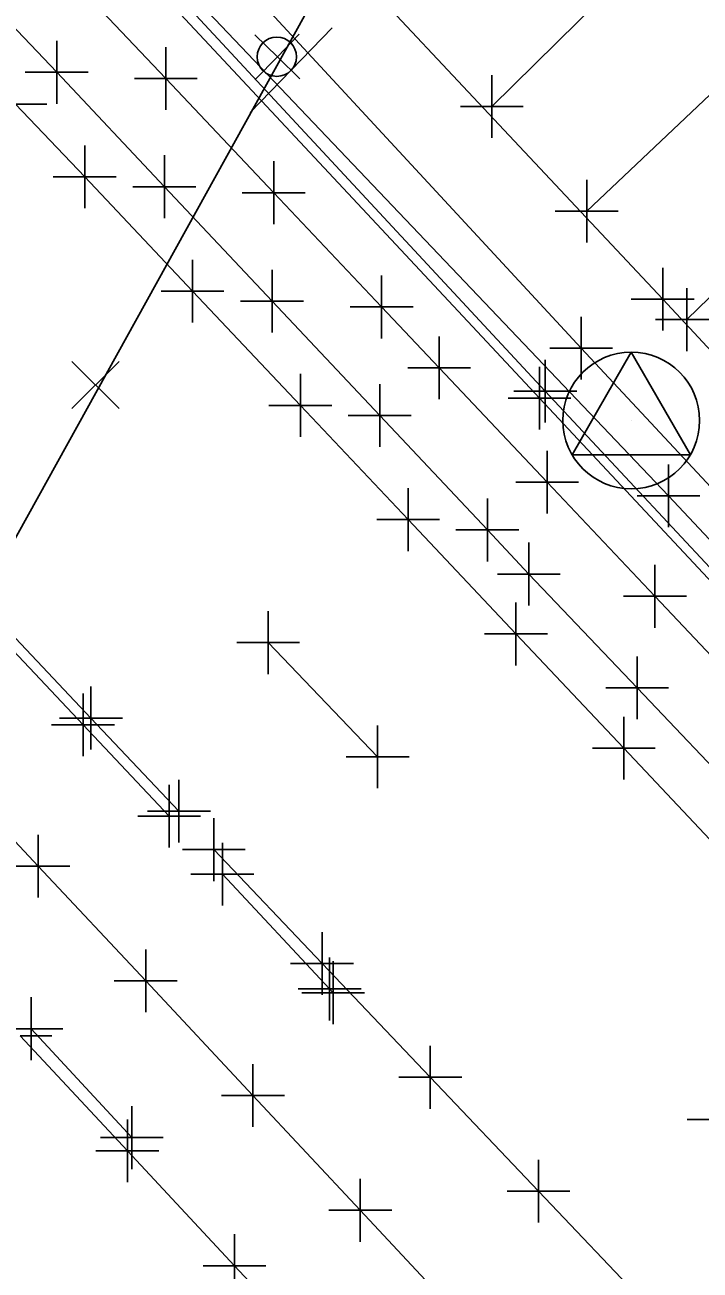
# Model space of a CAD drawing. Extents: x 0 to 1944463, y 0 to 420651.
# Drawn here: x 1943436.5 to 1943479.5, y 417193.2 to 417272.5 of the extents above; entities that cross this region are included whole.
import ezdxf

# ---------------------------------------------------------------- set-up
doc = ezdxf.new("R2010")
doc.units = 0
for name, color, linetype in [('SUR - DTM - Breaklines', 7, 'Continuous'), ('SUR - DTM - Breaklines - Points - Locators', 7, 'Continuous'), ('SUR - PROPERTY - Property Lines', 7, 'Continuous'), ('SUR - TR-CTRL - Pavement Marking', 7, 'Continuous'), ('SUR - TR-CTRL - Pavement Marking - Points - Locators', 7, 'Continuous'), ('SUR - TR-CTRL - Signs and Devices', 7, 'Continuous'), ('SUR - TR-CTRL - Signs and Devices - Points - Locators', 7, 'Continuous'), ('SUR - TRAN - Features', 7, 'Continuous'), ('SUR - TRAN - Features - Points - Locators', 7, 'Continuous'), ('SUR - TRAN - Roads', 7, 'Continuous'), ('SUR - UTL - Low Wire Crossings', 7, 'Continuous'), ('SUR - UTL - Overhead Wire Crossings', 7, 'Continuous'), ('SUR - UTL - Water', 7, 'Continuous'), ('SUR - UTL - Water - Points - Locators', 7, 'Continuous'), ('TopoDOT_Transients', 7, 'Continuous')]:
    doc.layers.add(name, color=color, linetype=linetype)

msp = doc.modelspace()

# ---------------------------------------------------------------- linework, layer by layer
at = {"layer": 'SUR - DTM - Breaklines'}
for points in [[(1943599.21, 417115.356), (1943596.214, 417115.029), (1943594.904, 417115.359), (1943561.466, 417150.871), (1943532.76, 417181.586), (1943504.67, 417211.657), (1943469.657, 417249.17), (1943442.436, 417278.506), (1943441.49, 417280.1), (1943441.554, 417281.808), (1943442.664, 417283.409)], [(1943396.417, 417262.757), (1943403.247, 417255.453), (1943410.077, 417248.149), (1943416.908, 417240.845), (1943423.738, 417233.541), (1943430.568, 417226.237), (1943437.398, 417218.933), (1943444.229, 417211.629), (1943451.059, 417204.325), (1943457.889, 417197.022), (1943464.719, 417189.718), (1943471.55, 417182.414), (1943478.38, 417175.11), (1943485.21, 417167.806), (1943492.04, 417160.502), (1943498.871, 417153.198), (1943505.701, 417145.894), (1943512.531, 417138.59), (1943519.361, 417131.286), (1943526.192, 417123.982), (1943533.022, 417116.678), (1943539.852, 417109.374), (1943546.682, 417102.07)]]:
    msp.add_lwpolyline(points, dxfattribs=at)
at = {"layer": 'SUR - DTM - Breaklines - Points - Locators'}
for p, q in [((1943469.657, 417249.17), (1943469.657, 417251.17)), ((1943469.657, 417249.17), (1943467.657, 417249.17)), ((1943469.657, 417249.17), (1943471.657, 417249.17)), ((1943469.657, 417249.17), (1943469.657, 417247.17)), ((1943437.398, 417218.933), (1943437.398, 417220.933)), ((1943437.398, 417218.933), (1943435.398, 417218.933)), ((1943437.398, 417218.933), (1943439.398, 417218.933)), ((1943437.398, 417218.933), (1943437.398, 417216.933)), ((1943444.229, 417211.629), (1943444.229, 417213.629)), ((1943444.229, 417211.629), (1943442.229, 417211.629)), ((1943444.229, 417211.629), (1943446.229, 417211.629)), ((1943444.229, 417211.629), (1943444.229, 417209.629)), ((1943451.059, 417204.325), (1943451.059, 417206.325)), ((1943451.059, 417204.325), (1943449.059, 417204.325)), ((1943451.059, 417204.325), (1943453.059, 417204.325)), ((1943451.059, 417204.325), (1943451.059, 417202.325)), ((1943457.889, 417197.022), (1943457.889, 417199.022)), ((1943457.889, 417197.022), (1943455.889, 417197.022)), ((1943457.889, 417197.022), (1943459.889, 417197.022)), ((1943457.889, 417197.022), (1943457.889, 417195.022))]:
    msp.add_line(p, q, dxfattribs=at)
at = {"layer": 'SUR - PROPERTY - Property Lines'}
for p, q in [((1943445.511, 417269.076), (1943445.511, 417271.076)), ((1943445.511, 417269.076), (1943443.511, 417269.076)), ((1943445.511, 417269.076), (1943447.511, 417269.076)), ((1943445.511, 417269.076), (1943445.511, 417267.076)), ((1943452.377, 417261.805), (1943452.377, 417263.805)), ((1943452.377, 417261.805), (1943450.377, 417261.805)), ((1943452.377, 417261.805), (1943454.377, 417261.805)), ((1943452.377, 417261.805), (1943452.377, 417259.805)), ((1943459.243, 417254.535), (1943459.243, 417256.535)), ((1943459.243, 417254.535), (1943457.243, 417254.535)), ((1943459.243, 417254.535), (1943461.243, 417254.535)), ((1943459.243, 417254.535), (1943459.243, 417252.535)), ((1943462.909, 417250.653), (1943462.909, 417252.653)), ((1943462.909, 417250.653), (1943460.909, 417250.653)), ((1943462.909, 417250.653), (1943464.909, 417250.653)), ((1943462.909, 417250.653), (1943462.909, 417248.653)), ((1943469.775, 417243.383), (1943469.775, 417245.383)), ((1943469.775, 417243.383), (1943467.775, 417243.383)), ((1943469.775, 417243.383), (1943471.775, 417243.383)), ((1943469.775, 417243.383), (1943469.775, 417241.383)), ((1943476.641, 417236.112), (1943476.641, 417238.112)), ((1943476.641, 417236.112), (1943474.641, 417236.112)), ((1943476.641, 417236.112), (1943478.641, 417236.112)), ((1943476.641, 417236.112), (1943476.641, 417234.112))]:
    msp.add_line(p, q, dxfattribs=at)
at = {"layer": 'SUR - TR-CTRL - Pavement Marking'}
for points in [[(1943408.356, 417296.405), (1943415.254, 417289.165), (1943422.151, 417281.924), (1943429.049, 417274.684), (1943435.946, 417267.443), (1943440.353, 417262.818), (1943447.213, 417255.543), (1943454.074, 417248.267), (1943460.934, 417240.992), (1943467.795, 417233.716), (1943474.656, 417226.441), (1943481.516, 417219.165), (1943488.377, 417211.89), (1943495.237, 417204.615), (1943502.098, 417197.339), (1943507.914, 417191.171)], [(1943466.256, 417267.293), (1943477.277, 417278.164)], [(1943483.672, 417271.389), (1943472.295, 417260.635)], [(1943478.675, 417253.728), (1943489.908, 417264.642)], [(1943419.666, 417249.766), (1943426.525, 417242.489), (1943433.384, 417235.211), (1943440.243, 417227.934), (1943445.727, 417222.115)], [(1943420.138, 417250.163), (1943427.007, 417242.896), (1943433.877, 417235.629), (1943440.746, 417228.362), (1943446.35, 417222.434)], [(1943452.024, 417233.163), (1943458.988, 417225.897)], [(1943448.564, 417219.985), (1943455.453, 417212.736), (1943462.342, 417205.487), (1943469.231, 417198.239), (1943476.12, 417190.99), (1943483.009, 417183.741), (1943486.746, 417179.808), (1943493.552, 417172.482), (1943500.359, 417165.155), (1943507.165, 417157.829), (1943513.971, 417150.503), (1943520.777, 417143.176), (1943527.583, 417135.85), (1943534.39, 417128.524), (1943541.196, 417121.197), (1943543.677, 417118.527), (1943550.497, 417111.213), (1943557.317, 417103.9)], [(1943449.113, 417218.422), (1943455.938, 417211.114), (1943456.16, 417210.876)], [(1943436.953, 417208.583), (1943443.353, 417201.646)], [(1943436.25, 417208.127), (1943443.068, 417200.812), (1943449.886, 417193.496), (1943456.704, 417186.181), (1943463.522, 417178.865), (1943470.34, 417171.55), (1943476.872, 417164.541), (1943483.69, 417157.225), (1943490.508, 417149.91), (1943497.326, 417142.594), (1943504.144, 417135.279), (1943510.962, 417127.963), (1943517.78, 417120.648), (1943524.598, 417113.332), (1943531.416, 417106.017)]]:
    msp.add_lwpolyline(points, dxfattribs=at)
at = {"layer": 'SUR - TR-CTRL - Pavement Marking - Points - Locators'}
for p, q in [((1943466.256, 417267.293), (1943466.256, 417269.293)), ((1943435.946, 417267.443), (1943437.946, 417267.443)), ((1943466.256, 417267.293), (1943464.256, 417267.293)), ((1943466.256, 417267.293), (1943468.256, 417267.293)), ((1943466.256, 417267.293), (1943466.256, 417265.293)), ((1943440.353, 417262.818), (1943440.353, 417264.818)), ((1943440.353, 417262.818), (1943438.353, 417262.818)), ((1943440.353, 417262.818), (1943442.353, 417262.818)), ((1943440.353, 417262.818), (1943440.353, 417260.818)), ((1943472.295, 417260.635), (1943472.295, 417262.635)), ((1943472.295, 417260.635), (1943470.295, 417260.635)), ((1943472.295, 417260.635), (1943474.295, 417260.635)), ((1943472.295, 417260.635), (1943472.295, 417258.635)), ((1943447.213, 417255.543), (1943447.213, 417257.543)), ((1943447.213, 417255.543), (1943445.213, 417255.543)), ((1943447.213, 417255.543), (1943449.213, 417255.543)), ((1943447.213, 417255.543), (1943447.213, 417253.543)), ((1943478.675, 417253.728), (1943478.675, 417255.728)), ((1943478.675, 417253.728), (1943476.675, 417253.728)), ((1943478.675, 417253.728), (1943480.675, 417253.728)), ((1943478.675, 417253.728), (1943478.675, 417251.728)), ((1943454.074, 417248.267), (1943454.074, 417250.267)), ((1943454.074, 417248.267), (1943452.074, 417248.267)), ((1943454.074, 417248.267), (1943456.074, 417248.267)), ((1943454.074, 417248.267), (1943454.074, 417246.267)), ((1943460.934, 417240.992), (1943460.934, 417242.992)), ((1943460.934, 417240.992), (1943458.934, 417240.992)), ((1943460.934, 417240.992), (1943462.934, 417240.992)), ((1943460.934, 417240.992), (1943460.934, 417238.992)), ((1943467.795, 417233.716), (1943467.795, 417235.716)), ((1943452.024, 417233.163), (1943452.024, 417235.163)), ((1943452.024, 417233.163), (1943450.024, 417233.163)), ((1943452.024, 417233.163), (1943454.024, 417233.163)), ((1943452.024, 417233.163), (1943452.024, 417231.163)), ((1943467.795, 417233.716), (1943465.795, 417233.716)), ((1943467.795, 417233.716), (1943469.795, 417233.716)), ((1943467.795, 417233.716), (1943467.795, 417231.716)), ((1943440.243, 417227.934), (1943440.243, 417229.934)), ((1943440.746, 417228.362), (1943440.746, 417230.362)), ((1943440.746, 417228.362), (1943438.746, 417228.362)), ((1943440.746, 417228.362), (1943442.746, 417228.362)), ((1943440.746, 417228.362), (1943440.746, 417226.362)), ((1943474.656, 417226.441), (1943474.656, 417228.441)), ((1943440.243, 417227.934), (1943438.243, 417227.934)), ((1943440.243, 417227.934), (1943442.243, 417227.934)), ((1943440.243, 417227.934), (1943440.243, 417225.934)), ((1943458.988, 417225.897), (1943458.988, 417227.897)), ((1943458.988, 417225.897), (1943456.988, 417225.897)), ((1943458.988, 417225.897), (1943460.988, 417225.897)), ((1943458.988, 417225.897), (1943458.988, 417223.897)), ((1943474.656, 417226.441), (1943472.656, 417226.441)), ((1943474.656, 417226.441), (1943476.656, 417226.441)), ((1943474.656, 417226.441), (1943474.656, 417224.441)), ((1943446.35, 417222.434), (1943446.35, 417224.434)), ((1943445.727, 417222.115), (1943445.727, 417224.115)), ((1943445.727, 417222.115), (1943443.727, 417222.115)), ((1943446.35, 417222.434), (1943444.35, 417222.434)), ((1943445.727, 417222.115), (1943447.727, 417222.115)), ((1943445.727, 417222.115), (1943445.727, 417220.115)), ((1943446.35, 417222.434), (1943448.35, 417222.434)), ((1943446.35, 417222.434), (1943446.35, 417220.434)), ((1943448.564, 417219.985), (1943448.564, 417221.985)), ((1943449.113, 417218.422), (1943449.113, 417220.422)), ((1943448.564, 417219.985), (1943446.564, 417219.985)), ((1943448.564, 417219.985), (1943450.564, 417219.985)), ((1943448.564, 417219.985), (1943448.564, 417217.985)), ((1943449.113, 417218.422), (1943447.113, 417218.422)), ((1943449.113, 417218.422), (1943451.113, 417218.422)), ((1943449.113, 417218.422), (1943449.113, 417216.422)), ((1943455.453, 417212.736), (1943455.453, 417214.736)), ((1943455.453, 417212.736), (1943453.453, 417212.736)), ((1943455.453, 417212.736), (1943457.453, 417212.736)), ((1943455.453, 417212.736), (1943455.453, 417210.736)), ((1943455.938, 417211.114), (1943455.938, 417213.114)), ((1943456.16, 417210.876), (1943456.16, 417212.876)), ((1943455.938, 417211.114), (1943453.938, 417211.114)), ((1943456.16, 417210.876), (1943454.16, 417210.876)), ((1943455.938, 417211.114), (1943457.938, 417211.114)), ((1943455.938, 417211.114), (1943455.938, 417209.114)), ((1943456.16, 417210.876), (1943458.16, 417210.876)), ((1943456.16, 417210.876), (1943456.16, 417208.876)), ((1943436.953, 417208.583), (1943436.953, 417210.583)), ((1943436.953, 417208.583), (1943434.953, 417208.583)), ((1943436.953, 417208.583), (1943438.953, 417208.583)), ((1943436.953, 417208.583), (1943436.953, 417206.583)), ((1943436.25, 417208.127), (1943438.25, 417208.127)), ((1943462.342, 417205.487), (1943462.342, 417207.487)), ((1943462.342, 417205.487), (1943460.342, 417205.487)), ((1943462.342, 417205.487), (1943464.342, 417205.487)), ((1943462.342, 417205.487), (1943462.342, 417203.487)), ((1943443.353, 417201.646), (1943443.353, 417203.646)), ((1943443.068, 417200.812), (1943443.068, 417202.812)), ((1943480.681, 417202.802), (1943478.681, 417202.802)), ((1943443.353, 417201.646), (1943441.353, 417201.646)), ((1943443.353, 417201.646), (1943445.353, 417201.646)), ((1943443.353, 417201.646), (1943443.353, 417199.646)), ((1943443.068, 417200.812), (1943441.068, 417200.812)), ((1943443.068, 417200.812), (1943445.068, 417200.812)), ((1943443.068, 417200.812), (1943443.068, 417198.812)), ((1943469.231, 417198.239), (1943469.231, 417200.239)), ((1943469.231, 417198.239), (1943467.231, 417198.239)), ((1943469.231, 417198.239), (1943471.231, 417198.239)), ((1943469.231, 417198.239), (1943469.231, 417196.239)), ((1943449.886, 417193.496), (1943449.886, 417195.496)), ((1943449.886, 417193.496), (1943447.886, 417193.496)), ((1943449.886, 417193.496), (1943451.886, 417193.496)), ((1943449.886, 417193.496), (1943449.886, 417191.496))]:
    msp.add_line(p, q, dxfattribs=at)
at = {"layer": 'SUR - TR-CTRL - Signs and Devices'}
msp.add_line((1943456.102, 417272.298), (1943450.876, 417266.92), dxfattribs=at)
msp.add_circle((1943452.578, 417270.465), 1.25, dxfattribs=at)
at = {"layer": 'SUR - TR-CTRL - Signs and Devices - Points - Locators'}
for q in [(1943451.176, 417271.856), (1943454.005, 417271.897), (1943451.217, 417269.028), (1943454.045, 417269.068)]:
    msp.add_line((1943452.611, 417270.462), q, dxfattribs=at)
at = {"layer": 'SUR - TRAN - Features'}
for points in [[(1943411.214, 417298.313), (1943418.096, 417291.058), (1943424.977, 417283.802), (1943431.859, 417276.546), (1943438.566, 417269.473), (1943445.418, 417262.19), (1943452.269, 417254.906), (1943459.121, 417247.622), (1943465.973, 417240.338), (1943468.615, 417237.53), (1943475.504, 417230.281), (1943482.393, 417223.033), (1943488.646, 417216.454), (1943495.489, 417209.162), (1943502.332, 417201.87), (1943509.175, 417194.578), (1943516.019, 417187.286)], [(1943518.829, 417210.244), (1943511.321, 417218.283), (1943477.13, 417255.035), (1943446.823, 417287.351)], [(1943599.452, 417114.822), (1943596.178, 417114.48), (1943594.761, 417114.819), (1943561.047, 417150.54), (1943532.29, 417181.289), (1943504.189, 417211.393), (1943469.295, 417248.727), (1943441.862, 417278.099), (1943440.948, 417279.855), (1943441.006, 417282.124), (1943441.753, 417283.374)], [(1943598.609, 417116.264), (1943563.998, 417153.262), (1943535.526, 417183.893), (1943507.346, 417213.952), (1943471.945, 417251.908), (1943442.684, 417283.56)]]:
    msp.add_lwpolyline(points, dxfattribs=at)
at = {"layer": 'SUR - TRAN - Features - Points - Locators'}
for p, q in [((1943438.566, 417269.473), (1943438.566, 417271.473)), ((1943438.566, 417269.473), (1943436.566, 417269.473)), ((1943438.566, 417269.473), (1943440.566, 417269.473)), ((1943438.566, 417269.473), (1943438.566, 417267.473)), ((1943445.418, 417262.19), (1943445.418, 417264.19)), ((1943445.418, 417262.19), (1943443.418, 417262.19)), ((1943445.418, 417262.19), (1943447.418, 417262.19)), ((1943445.418, 417262.19), (1943445.418, 417260.19)), ((1943452.269, 417254.906), (1943452.269, 417256.906)), ((1943477.13, 417255.035), (1943477.13, 417257.035)), ((1943452.269, 417254.906), (1943450.269, 417254.906)), ((1943452.269, 417254.906), (1943454.269, 417254.906)), ((1943452.269, 417254.906), (1943452.269, 417252.906)), ((1943477.13, 417255.035), (1943475.13, 417255.035)), ((1943477.13, 417255.035), (1943479.13, 417255.035)), ((1943477.13, 417255.035), (1943477.13, 417253.035)), ((1943471.945, 417251.908), (1943471.945, 417253.908)), ((1943471.945, 417251.908), (1943469.945, 417251.908)), ((1943471.945, 417251.908), (1943473.945, 417251.908)), ((1943471.945, 417251.908), (1943471.945, 417249.908)), ((1943469.295, 417248.727), (1943469.295, 417250.727)), ((1943459.121, 417247.622), (1943459.121, 417249.622)), ((1943469.295, 417248.727), (1943467.295, 417248.727)), ((1943469.295, 417248.727), (1943471.295, 417248.727)), ((1943469.295, 417248.727), (1943469.295, 417246.727)), ((1943459.121, 417247.622), (1943457.121, 417247.622)), ((1943459.121, 417247.622), (1943461.121, 417247.622)), ((1943459.121, 417247.622), (1943459.121, 417245.622)), ((1943465.973, 417240.338), (1943465.973, 417242.338)), ((1943465.973, 417240.338), (1943463.973, 417240.338)), ((1943465.973, 417240.338), (1943467.973, 417240.338)), ((1943465.973, 417240.338), (1943465.973, 417238.338)), ((1943468.615, 417237.53), (1943468.615, 417239.53)), ((1943468.615, 417237.53), (1943466.615, 417237.53)), ((1943468.615, 417237.53), (1943470.615, 417237.53)), ((1943468.615, 417237.53), (1943468.615, 417235.53)), ((1943475.504, 417230.281), (1943475.504, 417232.281)), ((1943475.504, 417230.281), (1943473.504, 417230.281)), ((1943475.504, 417230.281), (1943477.504, 417230.281)), ((1943475.504, 417230.281), (1943475.504, 417228.281))]:
    msp.add_line(p, q, dxfattribs=at)
at = {"layer": 'SUR - TRAN - Roads'}
msp.add_lwpolyline([(1943407.516, 417315.292), (1943408.53, 417311.86), (1943409.958, 417308.757), (1943412.509, 417304.542), (1943415.94, 417300.45), (1943422.783, 417293.157), (1943424.913, 417290.887), (1943431.779, 417283.616), (1943438.645, 417276.346), (1943445.511, 417269.076), (1943452.377, 417261.805), (1943459.243, 417254.535), (1943462.909, 417250.653), (1943469.775, 417243.383), (1943476.641, 417236.112), (1943483.507, 417228.842), (1943490.373, 417221.571), (1943494.093, 417217.632), (1943500.959, 417210.361), (1943507.825, 417203.091), (1943514.691, 417195.821), (1943521.557, 417188.55)], dxfattribs=at)
at = {"layer": 'SUR - UTL - Low Wire Crossings'}
for p, q in [((1943439.538, 417251.065), (1943442.538, 417248.065)), ((1943442.538, 417251.065), (1943439.538, 417248.065)), ((1943441.038, 417249.565), (1943441.038, 417249.565))]:
    msp.add_line(p, q, dxfattribs=at)
at = {"layer": 'SUR - UTL - Overhead Wire Crossings'}
msp.add_lwpolyline([(1943397.026, 417169.496), (1943457.528, 417278.831)], dxfattribs=at)
at = {"layer": 'SUR - UTL - Water'}
msp.add_lwpolyline([(1943736.135, 416965.92), (1943698.624, 417005.311), (1943662.806, 417044.529), (1943623.489, 417086.598), (1943587.47, 417125.24), (1943551.365, 417163.713), (1943514.775, 417202.787), (1943477.504, 417242.514), (1943442.359, 417279.468), (1943414.803, 417309.892), (1943402.764, 417322.345)], dxfattribs=at)
at = {"layer": 'SUR - UTL - Water - Points - Locators'}
for q in [(1943477.504, 417244.514), (1943475.504, 417242.514), (1943479.504, 417242.514), (1943477.504, 417240.514)]:
    msp.add_line((1943477.504, 417242.514), q, dxfattribs=at)
at = {"layer": 'TopoDOT_Transients'}
for p, q in [((1943475.131, 417251.654), (1943471.364, 417245.129)), ((1943478.898, 417245.129), (1943475.131, 417251.654)), ((1943475.131, 417247.304), (1943475.131, 417247.304)), ((1943471.364, 417245.129), (1943478.898, 417245.129))]:
    msp.add_line(p, q, dxfattribs=at)
msp.add_circle((1943475.131, 417247.304), 4.35, dxfattribs=at)

doc.saveas('drawing.dxf')
